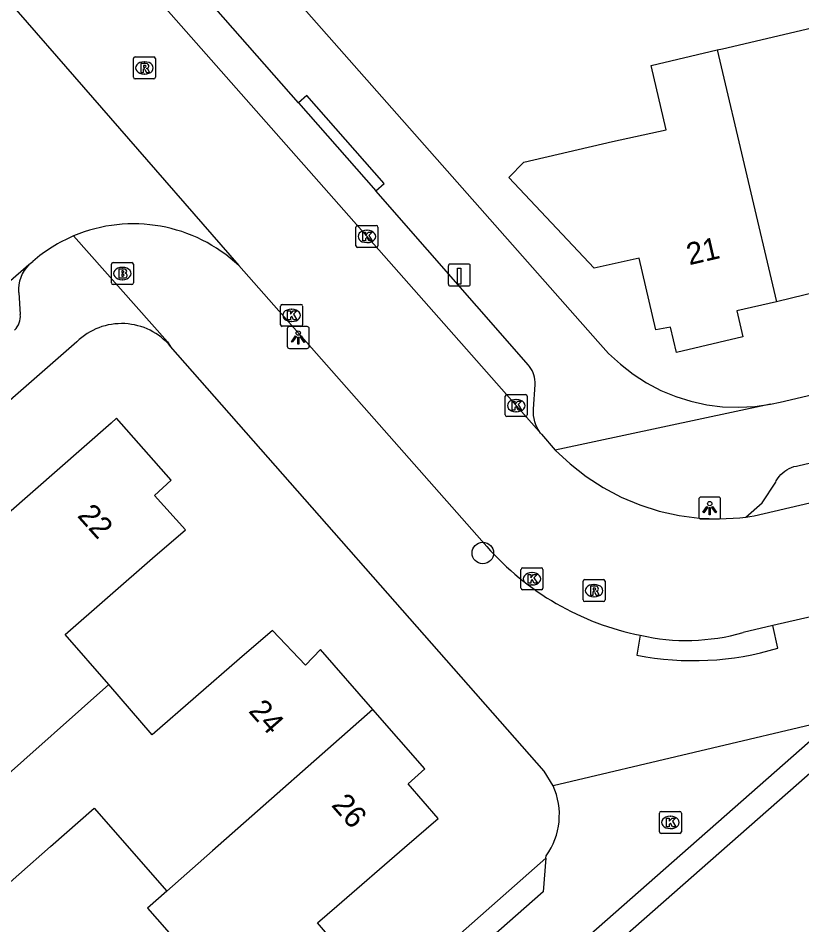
# Model space of a CAD drawing. Extents: x 157321 to 158827, y 386650 to 388532.
# Drawn here: x 157650.09 to 157685.78, y 387804.8 to 387846.1 of the extents above; entities that cross this region are included whole.
import ezdxf

# ---------------------------------------------------------------- set-up
doc = ezdxf.new("R2010")
doc.units = 0
for name, color, linetype in [('IMGEO_Boom', 7, 'Continuous'), ('IMGEO_Brandkraan', 7, 'Continuous'), ('IMGEO_Kolk', 7, 'Continuous'), ('IMGEO_Laadpaal', 7, 'Continuous'), ('IMGEO_Lichtpunt', 7, 'Continuous'), ('IMGEO_Pand', 7, 'Continuous'), ('IMGEO_Pand_nummerreeks', 7, 'Continuous'), ('IMGEO_Rijbaan_lokaal_open', 7, 'Continuous'), ('IMGEO_Rioolput', 7, 'Continuous'), ('IMGEO_Voetpad_open', 7, 'Continuous')]:
    doc.layers.add(name, color=color, linetype=linetype)

msp = doc.modelspace()

# ---------------------------------------------------------------- linework, layer by layer
at = {"layer": 'IMGEO_Boom'}
msp.add_circle((157671.251, 387821.734), 0.489, dxfattribs=at)
at = {"layer": 'IMGEO_Brandkraan'}
for p, q in [((157654.334, 387834.039), (157654.334, 387834.891)), ((157654.409, 387834.965), (157655.261, 387834.965)), ((157655.335, 387834.891), (157655.335, 387834.039)), ((157654.822, 387834.745), (157654.847, 387834.745)), ((157654.845, 387834.185), (157654.82, 387834.185)), ((157655.261, 387833.965), (157654.409, 387833.965))]:
    msp.add_line(p, q, dxfattribs=at)
for points in [[(157654.334, 387834.039), (157654.334, 387834.891)], [(157654.409, 387834.965), (157655.261, 387834.965)], [(157655.335, 387834.891), (157655.335, 387834.039)], [(157654.682, 387834.665), (157654.682, 387834.265), (157654.895, 387834.265)], [(157654.913, 387834.665), (157654.682, 387834.665)], [(157654.861, 387834.584), (157654.807, 387834.584), (157654.807, 387834.508)], [(157654.807, 387834.508), (157654.86, 387834.508)], [(157654.869, 387834.432), (157654.807, 387834.432), (157654.807, 387834.351)], [(157654.807, 387834.351), (157654.869, 387834.351)], [(157655.261, 387833.965), (157654.409, 387833.965)]]:
    msp.add_lwpolyline(points, dxfattribs=at)
for centre, radius, start, end in [((157654.411, 387834.889), 0.0765, 91.552, 178.448), ((157654.411, 387834.889), 0.0765, 91.552, 178.448), ((157655.259, 387834.889), 0.0765, 1.552, 88.448), ((157655.259, 387834.889), 0.0765, 1.552, 88.448), ((157654.862, 387834.546), 0.0379, 267.8285, 90.9355), ((157654.917, 387834.52), 0.145, 59.4692, 91.5367), ((157654.942, 387834.567), 0.0922, 285.5137, 58.1501), ((157654.947, 387834.375), 0.105, 301.3115, 78.989), ((157654.87, 387834.391), 0.0404, 269.8759, 90.5077), ((157654.901, 387834.516), 0.251, 268.6676, 293.5347), ((157654.411, 387834.041), 0.0765, 181.552, 268.448), ((157654.411, 387834.041), 0.0765, 181.552, 268.448), ((157655.259, 387834.041), 0.0765, 271.552, 358.448), ((157655.259, 387834.041), 0.0765, 271.552, 358.448)]:
    msp.add_arc(centre, radius, start, end, dxfattribs=at)
for centre, major_axis, ratio, start_param, end_param in [((157654.821, 387834.465), (-0.387, 0.002), 0.722429, 4.712389, 7.853982), ((157654.846, 387834.465), (-0.39, 0.002), 0.717154, 1.570796, 4.712389)]:
    msp.add_ellipse(centre, major_axis=major_axis, ratio=ratio, start_param=start_param, end_param=end_param, dxfattribs=at)
at = {"layer": 'IMGEO_Kolk'}
for p, q in [((157665.471, 387835.731), (157665.471, 387836.583)), ((157665.546, 387836.657), (157666.398, 387836.657)), ((157666.472, 387836.583), (157666.472, 387835.731)), ((157665.959, 387836.437), (157665.984, 387836.437)), ((157665.982, 387835.877), (157665.957, 387835.877)), ((157666.398, 387835.657), (157665.546, 387835.657)), ((157662.042, 387832.135), (157662.042, 387832.987)), ((157662.117, 387833.061), (157662.969, 387833.061)), ((157662.53, 387832.841), (157662.555, 387832.841)), ((157663.043, 387832.987), (157663.043, 387832.135)), ((157662.969, 387832.061), (157662.117, 387832.061)), ((157662.553, 387832.281), (157662.528, 387832.281)), ((157672.27, 387828.022), (157672.27, 387828.874)), ((157672.345, 387828.948), (157673.197, 387828.948)), ((157672.758, 387828.728), (157672.783, 387828.728)), ((157673.271, 387828.874), (157673.271, 387828.022)), ((157673.197, 387827.948), (157672.345, 387827.948)), ((157672.781, 387828.168), (157672.756, 387828.168)), ((157672.989, 387820.134), (157672.989, 387820.986)), ((157673.064, 387821.06), (157673.916, 387821.06)), ((157673.99, 387820.986), (157673.99, 387820.134)), ((157673.477, 387820.84), (157673.502, 387820.84)), ((157673.916, 387820.06), (157673.064, 387820.06)), ((157673.5, 387820.28), (157673.475, 387820.28)), ((157679.293, 387809.037), (157679.293, 387809.889)), ((157679.368, 387809.963), (157680.22, 387809.963)), ((157679.781, 387809.743), (157679.806, 387809.743)), ((157680.294, 387809.889), (157680.294, 387809.037)), ((157680.22, 387808.963), (157679.368, 387808.963)), ((157679.804, 387809.183), (157679.779, 387809.183))]:
    msp.add_line(p, q, dxfattribs=at)
for points in [[(157665.471, 387835.731), (157665.471, 387836.583)], [(157665.546, 387836.657), (157666.398, 387836.657)], [(157666.472, 387836.583), (157666.472, 387835.731)], [(157665.792, 387836.357), (157665.915, 387836.357), (157665.915, 387836.206), (157666.045, 387836.357), (157666.209, 387836.357), (157666.063, 387836.206), (157666.216, 387835.957), (157666.064, 387835.957), (157665.979, 387836.121), (157665.915, 387836.054), (157665.915, 387835.957), (157665.792, 387835.957), (157665.792, 387836.357)], [(157666.398, 387835.657), (157665.546, 387835.657)], [(157662.042, 387832.135), (157662.042, 387832.987)], [(157662.117, 387833.061), (157662.969, 387833.061)], [(157663.043, 387832.987), (157663.043, 387832.135)], [(157662.363, 387832.761), (157662.486, 387832.761), (157662.486, 387832.61), (157662.616, 387832.761), (157662.78, 387832.761), (157662.634, 387832.61), (157662.787, 387832.361), (157662.635, 387832.361), (157662.55, 387832.525), (157662.486, 387832.458), (157662.486, 387832.361), (157662.363, 387832.361), (157662.363, 387832.761)], [(157662.969, 387832.061), (157662.117, 387832.061)], [(157672.27, 387828.022), (157672.27, 387828.874)], [(157672.345, 387828.948), (157673.197, 387828.948)], [(157673.271, 387828.874), (157673.271, 387828.022)], [(157672.591, 387828.648), (157672.714, 387828.648), (157672.714, 387828.497), (157672.844, 387828.648), (157673.008, 387828.648), (157672.862, 387828.497), (157673.015, 387828.248), (157672.863, 387828.248), (157672.778, 387828.412), (157672.714, 387828.345), (157672.714, 387828.248), (157672.591, 387828.248), (157672.591, 387828.648)], [(157673.197, 387827.948), (157672.345, 387827.948)], [(157672.989, 387820.134), (157672.989, 387820.986)], [(157673.064, 387821.06), (157673.916, 387821.06)], [(157673.99, 387820.986), (157673.99, 387820.134)], [(157673.31, 387820.76), (157673.433, 387820.76), (157673.433, 387820.609), (157673.563, 387820.76), (157673.727, 387820.76), (157673.581, 387820.609), (157673.734, 387820.36), (157673.582, 387820.36), (157673.497, 387820.524), (157673.433, 387820.457), (157673.433, 387820.36), (157673.31, 387820.36), (157673.31, 387820.76)], [(157673.916, 387820.06), (157673.064, 387820.06)], [(157679.293, 387809.037), (157679.293, 387809.889)], [(157679.368, 387809.963), (157680.22, 387809.963)], [(157680.294, 387809.889), (157680.294, 387809.037)], [(157679.614, 387809.663), (157679.737, 387809.663), (157679.737, 387809.512), (157679.867, 387809.663), (157680.031, 387809.663), (157679.885, 387809.512), (157680.038, 387809.263), (157679.886, 387809.263), (157679.801, 387809.427), (157679.737, 387809.36), (157679.737, 387809.263), (157679.614, 387809.263), (157679.614, 387809.663)], [(157680.22, 387808.963), (157679.368, 387808.963)]]:
    msp.add_lwpolyline(points, dxfattribs=at)
for centre, start, end in [((157665.548, 387836.581), 91.552, 178.448), ((157665.548, 387836.581), 91.552, 178.448), ((157666.396, 387836.581), 1.552, 88.448), ((157666.396, 387836.581), 1.552, 88.448), ((157665.548, 387835.733), 181.552, 268.448), ((157665.548, 387835.733), 181.552, 268.448), ((157666.396, 387835.733), 271.552, 358.448), ((157666.396, 387835.733), 271.552, 358.448), ((157662.119, 387832.985), 91.552, 178.448), ((157662.119, 387832.985), 91.552, 178.448), ((157662.967, 387832.985), 1.552, 88.448), ((157662.967, 387832.985), 1.552, 88.448), ((157662.119, 387832.137), 181.552, 268.448), ((157662.119, 387832.137), 181.552, 268.448), ((157662.967, 387832.137), 271.552, 358.448), ((157662.967, 387832.137), 271.552, 358.448), ((157672.347, 387828.872), 91.552, 178.448), ((157672.347, 387828.872), 91.552, 178.448), ((157673.195, 387828.872), 1.552, 88.448), ((157673.195, 387828.872), 1.552, 88.448), ((157672.347, 387828.024), 181.552, 268.448), ((157672.347, 387828.024), 181.552, 268.448), ((157673.195, 387828.024), 271.552, 358.448), ((157673.195, 387828.024), 271.552, 358.448), ((157673.066, 387820.984), 91.552, 178.448), ((157673.066, 387820.984), 91.552, 178.448), ((157673.914, 387820.984), 1.552, 88.448), ((157673.914, 387820.984), 1.552, 88.448), ((157673.066, 387820.136), 181.552, 268.448), ((157673.066, 387820.136), 181.552, 268.448), ((157673.914, 387820.136), 271.552, 358.448), ((157673.914, 387820.136), 271.552, 358.448), ((157679.37, 387809.887), 91.552, 178.448), ((157679.37, 387809.887), 91.552, 178.448), ((157680.218, 387809.887), 1.552, 88.448), ((157680.218, 387809.887), 1.552, 88.448), ((157679.37, 387809.039), 181.552, 268.448), ((157679.37, 387809.039), 181.552, 268.448), ((157680.218, 387809.039), 271.552, 358.448), ((157680.218, 387809.039), 271.552, 358.448)]:
    msp.add_arc(centre, 0.0765, start, end, dxfattribs=at)
for centre, major_axis, ratio, start_param, end_param in [((157665.958, 387836.157), (-0.387, 0.002), 0.722429, 4.712389, 7.853982), ((157665.983, 387836.157), (-0.39, 0.002), 0.717154, 1.570796, 4.712389), ((157662.529, 387832.561), (-0.387, 0.002), 0.722429, 4.712389, 7.853982), ((157662.554, 387832.561), (-0.39, 0.002), 0.717154, 1.570796, 4.712389), ((157672.757, 387828.448), (-0.387, 0.002), 0.722429, 4.712389, 7.853982), ((157672.782, 387828.448), (-0.39, 0.002), 0.717154, 1.570796, 4.712389), ((157673.476, 387820.56), (-0.387, 0.002), 0.722429, 4.712389, 7.853982), ((157673.501, 387820.56), (-0.39, 0.002), 0.717154, 1.570796, 4.712389), ((157679.78, 387809.463), (-0.387, 0.002), 0.722429, 4.712389, 7.853982), ((157679.805, 387809.463), (-0.39, 0.002), 0.717154, 1.570796, 4.712389)]:
    msp.add_ellipse(centre, major_axis=major_axis, ratio=ratio, start_param=start_param, end_param=end_param, dxfattribs=at)
at = {"layer": 'IMGEO_Laadpaal'}
for p, q in [((157670.596, 387834.9), (157669.755, 387834.9)), ((157670.596, 387834.9), (157669.755, 387834.9)), ((157669.68, 387834.816), (157669.68, 387833.975)), ((157669.68, 387834.816), (157669.68, 387833.975)), ((157670.68, 387833.984), (157670.68, 387834.825)), ((157670.68, 387833.984), (157670.68, 387834.825)), ((157669.764, 387833.9), (157670.605, 387833.9)), ((157669.764, 387833.9), (157670.605, 387833.9))]:
    msp.add_line(p, q, dxfattribs=at)
msp.add_lwpolyline([(157670.095, 387834.713), (157670.255, 387834.713), (157670.255, 387833.98), (157670.095, 387833.98), (157670.095, 387834.713)], dxfattribs=at)
for centre, start, end in [((157669.758, 387834.822), 92.4484, 184.2845), ((157669.758, 387834.822), 92.4484, 184.2845), ((157670.602, 387834.822), 2.4484, 94.2845), ((157670.602, 387834.822), 2.4484, 94.2845), ((157669.758, 387833.978), 182.4484, 274.2845), ((157669.758, 387833.978), 182.4484, 274.2845), ((157670.602, 387833.978), 272.4484, 4.2845), ((157670.602, 387833.978), 272.4484, 4.2845)]:
    msp.add_arc(centre, 0.0779, start, end, dxfattribs=at)
at = {"layer": 'IMGEO_Lichtpunt'}
for p, q in [((157663.25, 387832.053), (157662.442, 387832.053)), ((157663.25, 387832.053), (157662.442, 387832.053)), ((157662.348, 387831.958), (157662.348, 387831.151)), ((157662.348, 387831.958), (157662.348, 387831.151)), ((157663.344, 387831.151), (157663.344, 387831.958)), ((157663.344, 387831.151), (157663.344, 387831.958)), ((157662.442, 387831.057), (157663.25, 387831.057)), ((157662.442, 387831.057), (157663.25, 387831.057)), ((157681.084, 387824.187), (157681.084, 387823.38)), ((157681.084, 387824.187), (157681.084, 387823.38)), ((157681.986, 387824.282), (157681.178, 387824.282)), ((157681.986, 387824.282), (157681.178, 387824.282)), ((157682.08, 387823.38), (157682.08, 387824.187)), ((157682.08, 387823.38), (157682.08, 387824.187)), ((157681.178, 387823.286), (157681.986, 387823.286)), ((157681.178, 387823.286), (157681.986, 387823.286))]:
    msp.add_line(p, q, dxfattribs=at)
for points in [[(157662.722, 387831.622), (157662.761, 387831.594), (157662.573, 387831.332), (157662.535, 387831.359), (157662.722, 387831.622)], [(157662.934, 387831.594), (157662.972, 387831.621), (157663.159, 387831.359), (157663.12, 387831.331), (157662.934, 387831.594)], [(157662.824, 387831.574), (157662.871, 387831.574), (157662.871, 387831.252), (157662.824, 387831.252), (157662.824, 387831.574)], [(157681.458, 387823.851), (157681.497, 387823.823), (157681.309, 387823.561), (157681.271, 387823.588), (157681.458, 387823.851)], [(157681.56, 387823.803), (157681.607, 387823.803), (157681.607, 387823.481), (157681.56, 387823.481), (157681.56, 387823.803)], [(157681.67, 387823.823), (157681.708, 387823.85), (157681.895, 387823.588), (157681.856, 387823.56), (157681.67, 387823.823)]]:
    msp.add_lwpolyline(points, dxfattribs=at)
for centre in [(157662.847, 387831.756), (157681.583, 387823.985)]:
    msp.add_circle(centre, 0.0994, dxfattribs=at)
for centre, start, end in [((157662.442, 387831.958), 90, 180), ((157662.442, 387831.958), 90, 180), ((157663.25, 387831.958), 0, 90), ((157663.25, 387831.958), 0, 90), ((157662.442, 387831.151), 180, 270), ((157662.442, 387831.151), 180, 270), ((157663.25, 387831.151), 270, 0), ((157663.25, 387831.151), 270, 360), ((157681.178, 387824.187), 90, 180), ((157681.178, 387824.187), 90, 180), ((157681.986, 387824.187), 0, 90), ((157681.986, 387824.187), 0, 90), ((157681.178, 387823.38), 180, 270), ((157681.178, 387823.38), 180, 270), ((157681.986, 387823.38), 270, 0), ((157681.986, 387823.38), 270, 360)]:
    msp.add_arc(centre, 0.0946, start, end, dxfattribs=at)
at = {"layer": 'IMGEO_Pand'}
for points in [[(157681.926, 387844.649), (157682.161, 387844.704), (157687.529, 387845.961), (157687.657, 387845.414), (157690.447, 387846.067)], [(157684.618, 387833.182), (157682.822, 387832.769), (157683.099, 387831.581), (157680.066, 387830.875), (157679.801, 387832.028), (157679.125, 387831.901), (157678.367, 387835.172), (157676.317, 387834.707), (157672.433, 387838.837), (157673.123, 387839.541), (157677.151, 387840.482), (157679.604, 387841.014), (157678.918, 387843.945), (157681.926, 387844.649)], [(157681.926, 387844.649), (157684.618, 387833.182)], [(157691.851, 387839.993), (157689.16, 387839.362), (157690.285, 387834.558), (157684.618, 387833.182)], [(157654.216, 387815.74), (157652.227, 387818.03), (157656.215, 387821.493), (157657.71, 387822.791), (157656.306, 387824.359), (157657.051, 387825.051), (157654.571, 387827.873), (157654.324, 387827.656), (157649.533, 387823.44), (157647.848, 387825.356), (157645.616, 387823.393), (157647.298, 387821.475), (157648.46, 387820.15), (157644.367, 387816.559), (157646.611, 387814.001), (157647.004, 387813.553), (157644.869, 387811.68), (157646.321, 387810.026), (157645.561, 387809.359), (157646.197, 387808.634)], [(157666.242, 387814.61), (157663.86, 387817.336), (157663.182, 387816.62), (157661.666, 387818.207), (157660.171, 387816.909), (157656.197, 387813.459), (157654.216, 387815.74)], [(157646.197, 387808.634), (157649.086, 387811.182), (157654.216, 387815.74)], [(157656.857, 387806.329), (157655.982, 387805.556), (157659.275, 387801.802), (157658.159, 387800.823), (157660.67, 387797.962), (157665.79, 387802.474), (157663.725, 387804.887), (157664.606, 387805.65), (157667.682, 387808.313), (157669.212, 387809.637), (157667.854, 387811.224), (157668.61, 387811.9), (157666.242, 387814.61)], [(157666.242, 387814.61), (157658.944, 387808.17), (157656.857, 387806.329)], [(157646.197, 387808.634), (157648.667, 387805.82), (157651.561, 387808.362), (157653.545, 387810.104), (157656.857, 387806.329)]]:
    msp.add_lwpolyline(points, dxfattribs=at)
at = {"layer": 'IMGEO_Rijbaan_lokaal_open'}
for points in [[(157608.833, 387900.938), (157673.92, 387827.143)], [(157648.432, 387848.271), (157660.135, 387834.829)], [(157650.581, 387834.87), (157650.752, 387835.019)], [(157607.46, 387797.138), (157609.797, 387799.195), (157620.732, 387808.831), (157636.25, 387822.385), (157650.581, 387834.87)], [(157671.431, 387822.03), (157660.135, 387834.829)], [(157683.222, 387823.368), (157683.417, 387823.394), (157683.612, 387823.423), (157714.68, 387830.684), (157724.892, 387833.031)], [(157673.92, 387827.143), (157674.552, 387826.427)], [(157674.552, 387826.427), (157675.226, 387825.793), (157675.955, 387825.222), (157676.731, 387824.718), (157677.549, 387824.285), (157678.403, 387823.927), (157679.285, 387823.647), (157680.189, 387823.447), (157681.107, 387823.329), (157682.032, 387823.293), (157682.956, 387823.339), (157683.222, 387823.368)], [(157686.244, 387818.846), (157684.452, 387818.427)], [(157684.452, 387818.427), (157683.108, 387818.112)], [(157687.304, 387814.165), (157652.411, 387783.461)], [(157687.304, 387814.165), (157674.457, 387811.128)], [(157674.127, 387807.828), (157674.005, 387806.306), (157651.028, 387786.092)], [(157674.127, 387807.828), (157674.136, 387807.943)]]:
    msp.add_lwpolyline(points, dxfattribs=at)
for centre, radius, start, end in [((157655.338, 387829.727), 7.003, 46.7625, 112.8827), ((157655.36, 387829.694), 7.042, 112.944, 130.8731), ((157680.912, 387830.362), 12.622, 221.3083, 258.6211), ((157680.523, 387827.18), 9.43, 257.1235, 285.9081), ((157671.521, 387809.815), 3.216, 324.3951, 24.0946)]:
    msp.add_arc(centre, radius, start, end, dxfattribs=at)
at = {"layer": 'IMGEO_Rioolput'}
for p, q in [((157655.341, 387843.405), (157655.341, 387844.257)), ((157655.416, 387844.331), (157656.268, 387844.331)), ((157655.829, 387844.111), (157655.854, 387844.111)), ((157656.342, 387844.257), (157656.342, 387843.405)), ((157656.268, 387843.331), (157655.416, 387843.331)), ((157655.852, 387843.551), (157655.827, 387843.551)), ((157675.817, 387819.595), (157675.817, 387820.447)), ((157675.892, 387820.521), (157676.744, 387820.521)), ((157676.818, 387820.447), (157676.818, 387819.595)), ((157676.305, 387820.301), (157676.33, 387820.301)), ((157676.328, 387819.741), (157676.303, 387819.741)), ((157676.744, 387819.521), (157675.892, 387819.521))]:
    msp.add_line(p, q, dxfattribs=at)
for points in [[(157655.341, 387843.405), (157655.341, 387844.257)], [(157655.416, 387844.331), (157656.268, 387844.331)], [(157655.93, 387844.029), (157655.678, 387844.031), (157655.678, 387843.631)], [(157656.342, 387844.257), (157656.342, 387843.405)], [(157655.678, 387843.631), (157655.802, 387843.631), (157655.802, 387843.793), (157655.813, 387843.793)], [(157655.856, 387843.95), (157655.802, 387843.95), (157655.802, 387843.869)], [(157655.802, 387843.869), (157655.854, 387843.869)], [(157655.86, 387843.764), (157655.931, 387843.631), (157656.071, 387843.631), (157656.006, 387843.757)], [(157656.268, 387843.331), (157655.416, 387843.331)], [(157675.817, 387819.595), (157675.817, 387820.447)], [(157675.892, 387820.521), (157676.744, 387820.521)], [(157676.818, 387820.447), (157676.818, 387819.595)], [(157676.406, 387820.219), (157676.154, 387820.221), (157676.154, 387819.821)], [(157676.332, 387820.14), (157676.278, 387820.14), (157676.278, 387820.059)], [(157676.278, 387820.059), (157676.33, 387820.059)], [(157676.154, 387819.821), (157676.278, 387819.821), (157676.278, 387819.983), (157676.289, 387819.983)], [(157676.336, 387819.954), (157676.407, 387819.821), (157676.547, 387819.821), (157676.482, 387819.947)], [(157676.744, 387819.521), (157675.892, 387819.521)]]:
    msp.add_lwpolyline(points, dxfattribs=at)
for centre, radius, start, end in [((157655.418, 387844.255), 0.0765, 91.552, 178.448), ((157655.418, 387844.255), 0.0765, 91.552, 178.448), ((157655.929, 387843.919), 0.109, 350.3612, 89.416), ((157656.266, 387844.255), 0.0765, 1.552, 88.448), ((157656.266, 387844.255), 0.0765, 1.552, 88.448), ((157655.812, 387843.74), 0.0533, 26.0293, 88.6989), ((157655.838, 387844.058), 0.19, 274.7715, 282.9687), ((157655.862, 387843.854), 0.0964, 77.0061, 93.1865), ((157655.876, 387843.911), 0.0378, 276.6634, 79.6772), ((157655.927, 387843.919), 0.112, 277.5842, 350.9817), ((157655.911, 387843.704), 0.108, 29.5134, 73.7905), ((157655.418, 387843.407), 0.0765, 181.552, 268.448), ((157655.418, 387843.407), 0.0765, 181.552, 268.448), ((157656.266, 387843.407), 0.0765, 271.552, 358.448), ((157656.266, 387843.407), 0.0765, 271.552, 358.448), ((157675.894, 387820.445), 0.0765, 91.552, 178.448), ((157675.894, 387820.445), 0.0765, 91.552, 178.448), ((157676.742, 387820.445), 0.0765, 1.552, 88.448), ((157676.742, 387820.445), 0.0765, 1.552, 88.448), ((157676.314, 387820.248), 0.19, 274.7715, 282.9687), ((157676.338, 387820.044), 0.0964, 77.0061, 93.1865), ((157676.352, 387820.101), 0.0378, 276.6634, 79.6772), ((157676.405, 387820.109), 0.109, 350.3612, 89.416), ((157676.403, 387820.109), 0.112, 277.5842, 350.9817), ((157676.288, 387819.93), 0.0533, 26.0293, 88.6989), ((157676.387, 387819.894), 0.108, 29.5134, 73.7905), ((157675.894, 387819.597), 0.0765, 181.552, 268.448), ((157675.894, 387819.597), 0.0765, 181.552, 268.448), ((157676.742, 387819.597), 0.0765, 271.552, 358.448), ((157676.742, 387819.597), 0.0765, 271.552, 358.448)]:
    msp.add_arc(centre, radius, start, end, dxfattribs=at)
for centre, major_axis, ratio, start_param, end_param in [((157655.828, 387843.831), (-0.387, 0.002), 0.722429, 4.712389, 7.853982), ((157655.853, 387843.831), (-0.39, 0.002), 0.717154, 1.570796, 4.712389), ((157676.304, 387820.021), (-0.387, 0.002), 0.722429, 4.712389, 7.853982), ((157676.329, 387820.021), (-0.39, 0.002), 0.717154, 1.570796, 4.712389)]:
    msp.add_ellipse(centre, major_axis=major_axis, ratio=ratio, start_param=start_param, end_param=end_param, dxfattribs=at)
at = {"layer": 'IMGEO_Voetpad_open'}
for points in [[(157611.28, 387905.251), (157676.491, 387831.375), (157676.979, 387830.83), (157677.515, 387830.331), (157678.092, 387829.881), (157678.708, 387829.485), (157679.356, 387829.145), (157680.033, 387828.865), (157680.731, 387828.646), (157681.446, 387828.491), (157682.173, 387828.4), (157682.904, 387828.374), (157683.635, 387828.414), (157684.359, 387828.519)], [(157662.854, 387842.247), (157654.888, 387851.328)], [(157666.378, 387838.229), (157666.752, 387838.56), (157663.23, 387842.58), (157662.854, 387842.247)], [(157662.854, 387842.247), (157666.378, 387838.229)], [(157684.359, 387828.519), (157684.789, 387828.613), (157729.457, 387839.094)], [(157673.92, 387827.143), (157673.883, 387827.191), (157673.8, 387827.312), (157673.729, 387827.44), (157673.669, 387827.574), (157673.621, 387827.713), (157673.586, 387827.856), (157673.564, 387828.001), (157673.555, 387828.147), (157673.559, 387828.294), (157673.628, 387829.414), (157673.63, 387829.523), (157673.622, 387829.632), (157673.605, 387829.739), (157673.578, 387829.845), (157673.542, 387829.947), (157673.496, 387830.047), (157673.442, 387830.141), (157673.38, 387830.231), (157673.331, 387830.291), (157666.378, 387838.229)], [(157652.615, 387836.179), (157656.894, 387831.355), (157657.033, 387831.146)], [(157650.113, 387833.608), (157650.187, 387832.607)], [(157652.762, 387831.358), (157646.906, 387826.236), (157630.79, 387812.141)], [(157674.457, 387811.128), (157674.052, 387811.797), (157657.033, 387831.146)], [(157684.359, 387828.519), (157674.552, 387826.427)], [(157683.222, 387823.368), (157683.974, 387824.026), (157684.588, 387824.962), (157684.617, 387825.019), (157684.677, 387825.121), (157684.745, 387825.217), (157684.823, 387825.307), (157684.907, 387825.389), (157684.999, 387825.463), (157685.097, 387825.529), (157685.201, 387825.586), (157685.309, 387825.633), (157685.421, 387825.671), (157685.536, 387825.698), (157685.653, 387825.715), (157691.835, 387827.159)], [(157684.689, 387817.401), (157684.452, 387818.427)], [(157678.422, 387817.988), (157678.271, 387817.078)], [(157689.538, 387814.686), (157654.452, 387783.817), (157657.034, 387778.861), (157661.114, 387762.545)], [(157651.028, 387786.092), (157650.531, 387787.038), (157665.567, 387800.286), (157674.127, 387807.828)]]:
    msp.add_lwpolyline(points, dxfattribs=at)
for centre, radius, start, end in [((157651.721, 387833.729), 1.613, 134.9904, 184.316), ((157649.299, 387832.519), 0.892, 314.5481, 5.6637), ((157654.799, 387829.268), 2.918, 40.0468, 134.2699), ((157680.83, 387830.161), 13.331, 258.934, 286.8282)]:
    msp.add_arc(centre, radius, start, end, dxfattribs=at)

# ---------------------------------------------------------------- texts
at = {"layer": 'IMGEO_Pand_nummerreeks'}
for s, rotation, p in [('21', 13.038, (157680.656, 387834.842)), ('22', 311.8429, (157652.749, 387823.414)), ('24', 311.3616, (157660.545, 387814.517)), ('26', 311.3616, (157664.318, 387810.232))]:
    msp.add_text(s, height=1, rotation=rotation, dxfattribs=at).set_placement(p)

doc.saveas('drawing.dxf')
